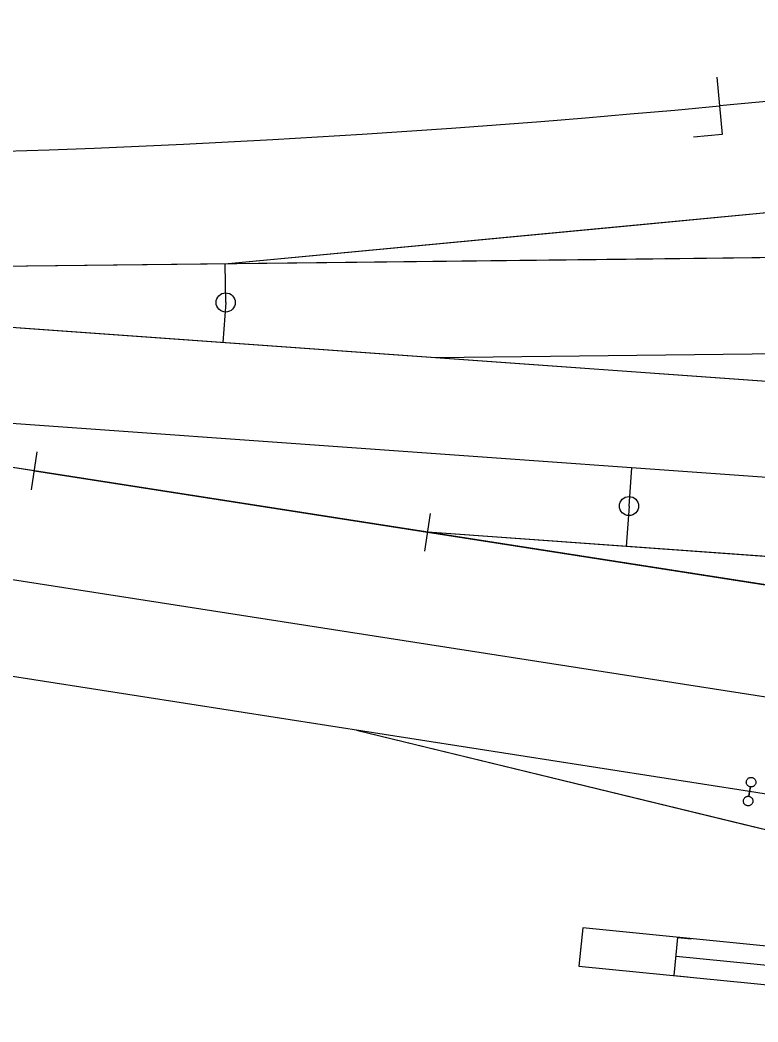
# Model space of a CAD drawing. Extents: x 6540402 to 6566579, y 5525343 to 5532423.
# Drawn here: x 6543742.5 to 6543781, y 5526527.9 to 5526580.3 of the extents above; entities that cross this region are included whole.
import ezdxf

# ---------------------------------------------------------------- set-up
doc = ezdxf.new("R2010")
doc.units = 0
for name, color, linetype in [('IR_ps_geometria', 7, 'Continuous'), ('T_plan_koziol oporowy', 7, 'Continuous'), ('TOR_PS_OPIS_T-symbole geometrii', 7, 'Continuous'), ('TOR_PS_OPIS_T-ukresy', 7, 'Continuous'), ('TOR_PS_T-rozjazdy projektowane', 7, 'Continuous'), ('TOR_PS_T-tory projektowane', 7, 'Continuous')]:
    doc.layers.add(name, color=color, linetype=linetype)

# ---------------------------------------------------------------- blocks, each defined once
blk = doc.blocks.new('koziol 15+5')
at = {"layer": 'T_plan_koziol oporowy'}
for p, q in [((15, 1), (14.3, 1)), ((15, 1), (15, -1)), ((20, 0), (20, 1)), ((0, 0), (15, 0)), ((15, -1), (14.3, -1))]:
    blk.add_line(p, q, dxfattribs=at)
blk.add_lwpolyline([(20, 1), (0, 1), (0, -1), (20, -1)], close=True, dxfattribs=at)

msp = doc.modelspace()

# ---------------------------------------------------------------- linework, layer by layer
at = {"layer": 'IR_ps_geometria'}
msp.add_lwpolyline([(6543780.571, 5526539.985), (6543780.533, 5526539.738), (6543780.565, 5526539.731), (6543780.595, 5526539.719), (6543780.624, 5526539.704), (6543780.651, 5526539.685), (6543780.675, 5526539.663), (6543780.696, 5526539.638), (6543780.713, 5526539.61), (6543780.727, 5526539.581), (6543780.737, 5526539.55), (6543780.743, 5526539.517), (6543780.744, 5526539.485), (6543780.741, 5526539.452), (6543780.734, 5526539.42), (6543780.723, 5526539.39), (6543780.708, 5526539.361), (6543780.689, 5526539.334), (6543780.667, 5526539.31), (6543780.641, 5526539.289), (6543780.614, 5526539.271), (6543780.584, 5526539.257), (6543780.553, 5526539.248), (6543780.521, 5526539.242), (6543780.488, 5526539.241), (6543780.456, 5526539.244), (6543780.424, 5526539.251), (6543780.393, 5526539.262), (6543780.364, 5526539.277), (6543780.337, 5526539.296), (6543780.313, 5526539.318), (6543780.292, 5526539.343), (6543780.275, 5526539.371), (6543780.261, 5526539.401), (6543780.251, 5526539.432), (6543780.245, 5526539.464), (6543780.244, 5526539.497), (6543780.247, 5526539.529), (6543780.254, 5526539.561), (6543780.265, 5526539.592), (6543780.281, 5526539.621), (6543780.299, 5526539.648), (6543780.322, 5526539.672), (6543780.347, 5526539.693), (6543780.374, 5526539.71), (6543780.404, 5526539.724), (6543780.435, 5526539.734), (6543780.467, 5526539.739), (6543780.5, 5526539.741), (6543780.533, 5526539.738), (6543780.61, 5526540.232), (6543780.578, 5526540.239), (6543780.547, 5526540.25), (6543780.518, 5526540.265), (6543780.491, 5526540.284), (6543780.467, 5526540.306), (6543780.446, 5526540.331), (6543780.429, 5526540.359), (6543780.415, 5526540.389), (6543780.405, 5526540.42), (6543780.4, 5526540.452), (6543780.398, 5526540.485), (6543780.401, 5526540.517), (6543780.408, 5526540.549), (6543780.42, 5526540.58), (6543780.435, 5526540.609), (6543780.454, 5526540.636), (6543780.476, 5526540.66), (6543780.501, 5526540.681), (6543780.528, 5526540.698), (6543780.558, 5526540.712), (6543780.589, 5526540.722), (6543780.622, 5526540.727), (6543780.654, 5526540.729), (6543780.687, 5526540.726), (6543780.719, 5526540.719), (6543780.749, 5526540.707), (6543780.778, 5526540.692), (6543780.805, 5526540.673), (6543780.829, 5526540.651), (6543780.85, 5526540.626), (6543780.868, 5526540.599), (6543780.881, 5526540.569), (6543780.891, 5526540.538), (6543780.897, 5526540.505), (6543780.898, 5526540.473), (6543780.895, 5526540.44), (6543780.888, 5526540.408), (6543780.877, 5526540.378), (6543780.862, 5526540.349), (6543780.843, 5526540.322), (6543780.821, 5526540.298), (6543780.796, 5526540.277), (6543780.768, 5526540.259), (6543780.738, 5526540.246), (6543780.707, 5526540.236), (6543780.675, 5526540.23), (6543780.642, 5526540.229), (6543780.61, 5526540.232)], close=True, dxfattribs=at)
msp.add_lwpolyline([(6543780.571, 5526539.985), (6543780.533, 5526539.738), (6543780.565, 5526539.731), (6543780.595, 5526539.719), (6543780.624, 5526539.704), (6543780.651, 5526539.685), (6543780.675, 5526539.663), (6543780.696, 5526539.638), (6543780.713, 5526539.61), (6543780.727, 5526539.581), (6543780.737, 5526539.55), (6543780.743, 5526539.517), (6543780.744, 5526539.485), (6543780.741, 5526539.452), (6543780.734, 5526539.42), (6543780.723, 5526539.39), (6543780.708, 5526539.361), (6543780.689, 5526539.334), (6543780.667, 5526539.31), (6543780.641, 5526539.289), (6543780.614, 5526539.271), (6543780.584, 5526539.257), (6543780.553, 5526539.248), (6543780.521, 5526539.242), (6543780.488, 5526539.241), (6543780.456, 5526539.244), (6543780.424, 5526539.251), (6543780.393, 5526539.262), (6543780.364, 5526539.277), (6543780.337, 5526539.296), (6543780.313, 5526539.318), (6543780.292, 5526539.343), (6543780.275, 5526539.371), (6543780.261, 5526539.401), (6543780.251, 5526539.432), (6543780.245, 5526539.464), (6543780.244, 5526539.497), (6543780.247, 5526539.529), (6543780.254, 5526539.561), (6543780.265, 5526539.592), (6543780.281, 5526539.621), (6543780.299, 5526539.648), (6543780.322, 5526539.672), (6543780.347, 5526539.693), (6543780.374, 5526539.71), (6543780.404, 5526539.724), (6543780.435, 5526539.734), (6543780.467, 5526539.739), (6543780.5, 5526539.741), (6543780.533, 5526539.738), (6543780.61, 5526540.232), (6543780.578, 5526540.239), (6543780.547, 5526540.25), (6543780.518, 5526540.265), (6543780.491, 5526540.284), (6543780.467, 5526540.306), (6543780.446, 5526540.331), (6543780.429, 5526540.359), (6543780.415, 5526540.389), (6543780.405, 5526540.42), (6543780.4, 5526540.452), (6543780.398, 5526540.485), (6543780.401, 5526540.517), (6543780.408, 5526540.549), (6543780.42, 5526540.58), (6543780.435, 5526540.609), (6543780.454, 5526540.636), (6543780.476, 5526540.66), (6543780.501, 5526540.681), (6543780.528, 5526540.698), (6543780.558, 5526540.712), (6543780.589, 5526540.722), (6543780.622, 5526540.727), (6543780.654, 5526540.729), (6543780.687, 5526540.726), (6543780.719, 5526540.719), (6543780.749, 5526540.707), (6543780.778, 5526540.692), (6543780.805, 5526540.673), (6543780.829, 5526540.651), (6543780.85, 5526540.626), (6543780.868, 5526540.599), (6543780.881, 5526540.569), (6543780.891, 5526540.538), (6543780.897, 5526540.505), (6543780.898, 5526540.473), (6543780.895, 5526540.44), (6543780.888, 5526540.408), (6543780.877, 5526540.378), (6543780.862, 5526540.349), (6543780.843, 5526540.322), (6543780.821, 5526540.298), (6543780.796, 5526540.277), (6543780.768, 5526540.259), (6543780.738, 5526540.246), (6543780.707, 5526540.236), (6543780.675, 5526540.23), (6543780.642, 5526540.229), (6543780.61, 5526540.232)], close=True, dxfattribs=at)
msp.add_lwpolyline([(6543780.571, 5526539.985), (6543780.533, 5526539.738), (6543780.565, 5526539.731), (6543780.595, 5526539.719), (6543780.624, 5526539.704), (6543780.651, 5526539.685), (6543780.675, 5526539.663), (6543780.696, 5526539.638), (6543780.713, 5526539.61), (6543780.727, 5526539.581), (6543780.737, 5526539.55), (6543780.743, 5526539.517), (6543780.744, 5526539.485), (6543780.741, 5526539.452), (6543780.734, 5526539.42), (6543780.723, 5526539.39), (6543780.708, 5526539.361), (6543780.689, 5526539.334), (6543780.667, 5526539.31), (6543780.641, 5526539.289), (6543780.614, 5526539.271), (6543780.584, 5526539.257), (6543780.553, 5526539.248), (6543780.521, 5526539.242), (6543780.488, 5526539.241), (6543780.456, 5526539.244), (6543780.424, 5526539.251), (6543780.393, 5526539.262), (6543780.364, 5526539.277), (6543780.337, 5526539.296), (6543780.313, 5526539.318), (6543780.292, 5526539.343), (6543780.275, 5526539.371), (6543780.261, 5526539.401), (6543780.251, 5526539.432), (6543780.245, 5526539.464), (6543780.244, 5526539.497), (6543780.247, 5526539.529), (6543780.254, 5526539.561), (6543780.265, 5526539.592), (6543780.281, 5526539.621), (6543780.299, 5526539.648), (6543780.322, 5526539.672), (6543780.347, 5526539.693), (6543780.374, 5526539.71), (6543780.404, 5526539.724), (6543780.435, 5526539.734), (6543780.467, 5526539.739), (6543780.5, 5526539.741), (6543780.533, 5526539.738), (6543780.61, 5526540.232), (6543780.578, 5526540.239), (6543780.547, 5526540.25), (6543780.518, 5526540.265), (6543780.491, 5526540.284), (6543780.467, 5526540.306), (6543780.446, 5526540.331), (6543780.429, 5526540.359), (6543780.415, 5526540.389), (6543780.405, 5526540.42), (6543780.4, 5526540.452), (6543780.398, 5526540.485), (6543780.401, 5526540.517), (6543780.408, 5526540.549), (6543780.42, 5526540.58), (6543780.435, 5526540.609), (6543780.454, 5526540.636), (6543780.476, 5526540.66), (6543780.501, 5526540.681), (6543780.528, 5526540.698), (6543780.558, 5526540.712), (6543780.589, 5526540.722), (6543780.622, 5526540.727), (6543780.654, 5526540.729), (6543780.687, 5526540.726), (6543780.719, 5526540.719), (6543780.749, 5526540.707), (6543780.778, 5526540.692), (6543780.805, 5526540.673), (6543780.829, 5526540.651), (6543780.85, 5526540.626), (6543780.868, 5526540.599), (6543780.881, 5526540.569), (6543780.891, 5526540.538), (6543780.897, 5526540.505), (6543780.898, 5526540.473), (6543780.895, 5526540.44), (6543780.888, 5526540.408), (6543780.877, 5526540.378), (6543780.862, 5526540.349), (6543780.843, 5526540.322), (6543780.821, 5526540.298), (6543780.796, 5526540.277), (6543780.768, 5526540.259), (6543780.738, 5526540.246), (6543780.707, 5526540.236), (6543780.675, 5526540.23), (6543780.642, 5526540.229), (6543780.61, 5526540.232)], close=True, dxfattribs=at)
msp.add_lwpolyline([(6543780.571, 5526539.985), (6543780.533, 5526539.738), (6543780.565, 5526539.731), (6543780.595, 5526539.719), (6543780.624, 5526539.704), (6543780.651, 5526539.685), (6543780.675, 5526539.663), (6543780.696, 5526539.638), (6543780.713, 5526539.61), (6543780.727, 5526539.581), (6543780.737, 5526539.55), (6543780.743, 5526539.517), (6543780.744, 5526539.485), (6543780.741, 5526539.452), (6543780.734, 5526539.42), (6543780.723, 5526539.39), (6543780.708, 5526539.361), (6543780.689, 5526539.334), (6543780.667, 5526539.31), (6543780.641, 5526539.289), (6543780.614, 5526539.271), (6543780.584, 5526539.257), (6543780.553, 5526539.248), (6543780.521, 5526539.242), (6543780.488, 5526539.241), (6543780.456, 5526539.244), (6543780.424, 5526539.251), (6543780.393, 5526539.262), (6543780.364, 5526539.277), (6543780.337, 5526539.296), (6543780.313, 5526539.318), (6543780.292, 5526539.343), (6543780.275, 5526539.371), (6543780.261, 5526539.401), (6543780.251, 5526539.432), (6543780.245, 5526539.464), (6543780.244, 5526539.497), (6543780.247, 5526539.529), (6543780.254, 5526539.561), (6543780.265, 5526539.592), (6543780.281, 5526539.621), (6543780.299, 5526539.648), (6543780.322, 5526539.672), (6543780.347, 5526539.693), (6543780.374, 5526539.71), (6543780.404, 5526539.724), (6543780.435, 5526539.734), (6543780.467, 5526539.739), (6543780.5, 5526539.741), (6543780.533, 5526539.738), (6543780.61, 5526540.232), (6543780.578, 5526540.239), (6543780.547, 5526540.25), (6543780.518, 5526540.265), (6543780.491, 5526540.284), (6543780.467, 5526540.306), (6543780.446, 5526540.331), (6543780.429, 5526540.359), (6543780.415, 5526540.389), (6543780.405, 5526540.42), (6543780.4, 5526540.452), (6543780.398, 5526540.485), (6543780.401, 5526540.517), (6543780.408, 5526540.549), (6543780.42, 5526540.58), (6543780.435, 5526540.609), (6543780.454, 5526540.636), (6543780.476, 5526540.66), (6543780.501, 5526540.681), (6543780.528, 5526540.698), (6543780.558, 5526540.712), (6543780.589, 5526540.722), (6543780.622, 5526540.727), (6543780.654, 5526540.729), (6543780.687, 5526540.726), (6543780.719, 5526540.719), (6543780.749, 5526540.707), (6543780.778, 5526540.692), (6543780.805, 5526540.673), (6543780.829, 5526540.651), (6543780.85, 5526540.626), (6543780.868, 5526540.599), (6543780.881, 5526540.569), (6543780.891, 5526540.538), (6543780.897, 5526540.505), (6543780.898, 5526540.473), (6543780.895, 5526540.44), (6543780.888, 5526540.408), (6543780.877, 5526540.378), (6543780.862, 5526540.349), (6543780.843, 5526540.322), (6543780.821, 5526540.298), (6543780.796, 5526540.277), (6543780.768, 5526540.259), (6543780.738, 5526540.246), (6543780.707, 5526540.236), (6543780.675, 5526540.23), (6543780.642, 5526540.229), (6543780.61, 5526540.232)], close=True, dxfattribs=at)
at = {"layer": 'TOR_PS_OPIS_T-symbole geometrii'}
for p, q in [((6543778.852, 5526577.317), (6543779.136, 5526574.33)), ((6543779.136, 5526574.33), (6543777.642, 5526574.188))]:
    msp.add_line(p, q, dxfattribs=at)
at = {"layer": 'TOR_PS_OPIS_T-ukresy'}
for p, q in [((6543753.196, 5526565.548), (6543753.173, 5526567.558)), ((6543753.196, 5526565.548), (6543753.046, 5526563.45)), ((6543774.27, 5526554.909), (6543774.413, 5526556.904)), ((6543774.27, 5526554.909), (6543774.118, 5526552.796))]:
    msp.add_line(p, q, dxfattribs=at)
for centre in [(6543753.196, 5526565.548), (6543774.27, 5526554.909)]:
    msp.add_circle(centre, 0.5, dxfattribs=at)
at = {"layer": 'TOR_PS_T-rozjazdy projektowane'}
for p, q in [((6543743.044, 5526555.758), (6543743.353, 5526557.734)), ((6543763.593, 5526552.552), (6543763.901, 5526554.528))]:
    msp.add_line(p, q, dxfattribs=at)
msp.add_lwpolyline([(6543743.199, 5526556.746), (6543763.747, 5526553.54), (6543784.296, 5526550.334), (6543784.491, 5526552.052), (6543763.747, 5526553.54)], close=True, dxfattribs=at)
at = {"layer": 'TOR_PS_T-tory projektowane'}
for p, q in [((6543796.18, 5526577.455), (6543778.994, 5526575.823)), ((6544194.467, 5526486.34), (6543624.828, 5526575.214)), ((6543830.885, 5526574.924), (6543753.319, 5526567.56)), ((6543830.885, 5526574.924), (6543774.023, 5526569.525)), ((6544194.467, 5526486.34), (6543634.709, 5526573.673)), ((6543787.96, 5526570.848), (6543774.023, 5526569.525)), ((6543887.939, 5526553.771), (6543655.257, 5526570.467)), ((6543774.023, 5526569.525), (6543753.319, 5526567.56)), ((6543887.939, 5526553.771), (6543676.001, 5526568.978)), ((6543857.586, 5526568.76), (6543703.727, 5526566.989)), ((6543857.586, 5526568.76), (6543724.523, 5526567.228)), ((6543857.586, 5526568.76), (6543732.523, 5526567.32)), ((6543857.586, 5526568.76), (6543774.114, 5526567.799)), ((6543887.939, 5526553.771), (6543682.983, 5526568.477)), ((6544105.351, 5526494.373), (6543634.029, 5526567.909)), ((6543774.114, 5526567.799), (6543732.523, 5526567.32)), ((6543781.114, 5526567.88), (6543774.114, 5526567.799)), ((6544194.467, 5526486.34), (6543675.806, 5526567.261)), ((6543887.939, 5526553.771), (6543724.471, 5526565.5)), ((6543743.423, 5526564.141), (6543724.471, 5526565.5)), ((6544194.467, 5526486.34), (6543694.197, 5526564.391)), ((6543887.939, 5526553.771), (6543743.423, 5526564.141)), ((6543784.91, 5526561.164), (6543743.423, 5526564.141)), ((6543858.928, 5526563.743), (6543764.166, 5526562.652)), ((6543784.962, 5526562.892), (6543764.166, 5526562.652)), ((6543877.766, 5526549.488), (6543714.746, 5526561.185)), ((6543877.766, 5526549.488), (6543735.49, 5526559.697)), ((6544194.467, 5526486.34), (6543735.294, 5526557.979)), ((6543743.199, 5526556.746), (6543735.294, 5526557.979)), ((6544194.467, 5526486.34), (6543743.199, 5526556.746)), ((6543784.296, 5526550.334), (6543743.199, 5526556.746)), ((6543869.716, 5526545.937), (6543763.747, 5526553.54)), ((6543784.491, 5526552.052), (6543763.747, 5526553.54)), ((6543780.571, 5526539.985), (6543739.474, 5526546.397)), ((6543760.022, 5526543.191), (6543803.543, 5526532.634)), ((6543760.022, 5526543.191), (6543780.234, 5526538.288)), ((6544062.606, 5526495.982), (6543780.571, 5526539.985)), ((6543780.234, 5526538.288), (6543803.543, 5526532.634))]:
    msp.add_line(p, q, dxfattribs=at)
msp.add_arc((6543722.287, 5527173.138), 600, 261.132251, 275.423177, dxfattribs=at)

# ---------------------------------------------------------------- block references
at = {"layer": 'T_plan_koziol oporowy', "rotation": 174.30548204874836}
msp.add_blockref('koziol 15+5', (6543791.652, 5526529.88), dxfattribs=at)

doc.saveas('drawing.dxf')
